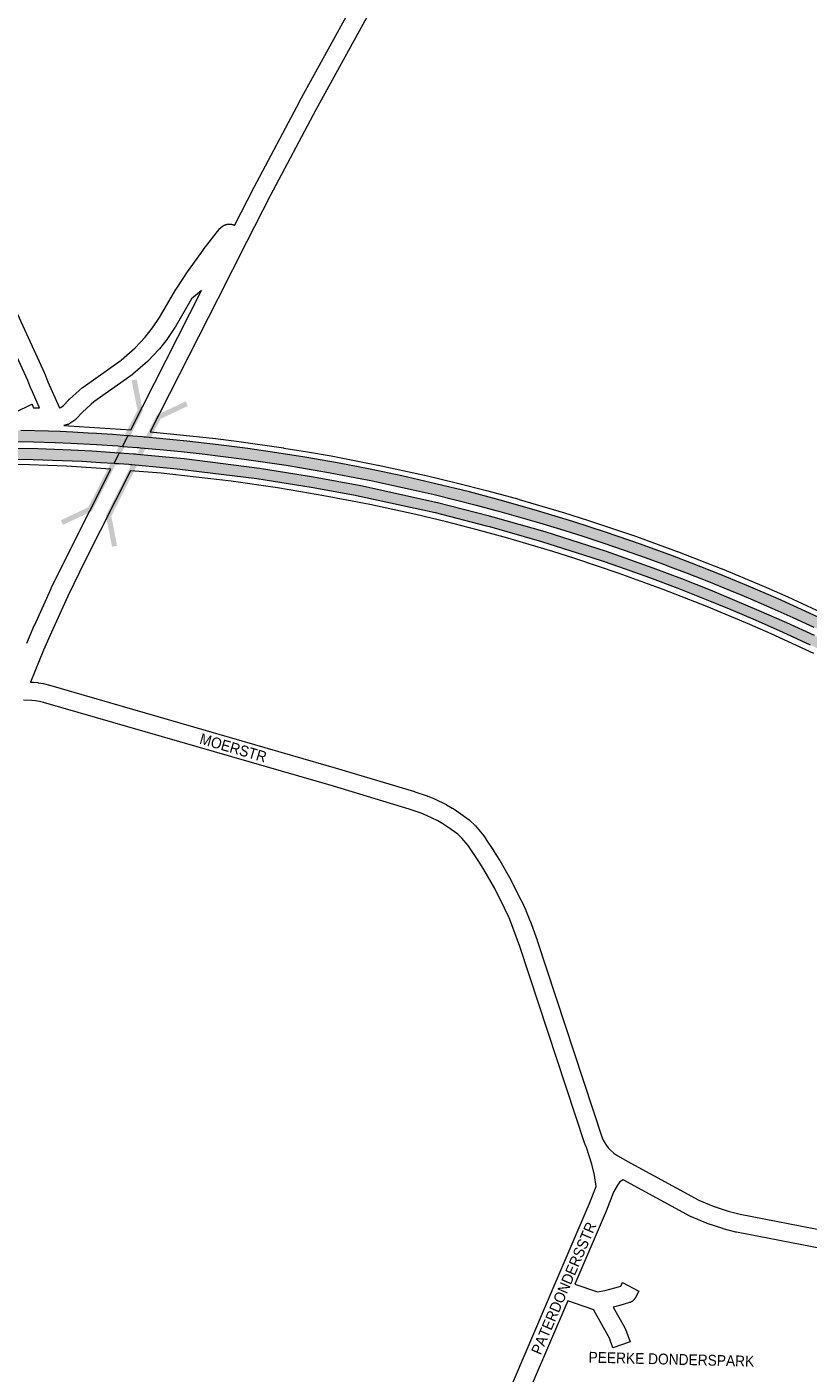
# Paper-space layout 'Layout1' of a CAD drawing. Header units: metres. Extents: x 123097 to 144122, y 392739 to 407589.
# Tile 418 of 510: x 134132 to 134688, y 400514 to 401472. Entities that reach past the tile are written whole.
import ezdxf
from ezdxf.enums import TextEntityAlignment as Align

# ---------------------------------------------------------------- set-up
doc = ezdxf.new("R2010")
doc.units = ezdxf.units.M
doc.header["$MEASUREMENT"] = 0
for name, color, linetype, lineweight in [('gs-anno-wegen algemeen tekst', 7, 'Continuous', 0), ('gs-knt-hoofdweg', 7, 'Continuous', 0), ('gs-knt-wegen algemeen', 7, 'Continuous', 0), ('gs-symb-viaduct', 7, 'Continuous', 0), ('ir-ARC-asfalt-hoofdwegen-te inspecteren', 5, 'Continuous', 0)]:
    doc.layers.add(name, color=color, linetype=linetype, lineweight=lineweight)
doc.styles.add('Style-Arial', font='arial.ttf')

# ---------------------------------------------------------------- blocks, each defined once
blk = doc.blocks.new('gg0-viaduct_6')
at = {"layer": 'gs-symb-viaduct', "linetype": 'Continuous'}
blk.add_hatch(color=7, dxfattribs=at).paths.add_polyline_path([(-55.76, -16.89), (-58, -14), (-40, 0), (40, 0), (58, -14), (55.76, -16.89), (38.75, -3.66), (-38.75, -3.66)])

psp = doc.layouts.get("Layout1")

# ---------------------------------------------------------------- hatches: boundary and pattern name
at = {"layer": 'ir-ARC-asfalt-hoofdwegen-te inspecteren', "linetype": 'Continuous', "lineweight": 13}
for points in [[(134156.177, 401183.819), (134147.89, 401184.118), (134128.223, 401184.699), (134111.762, 401184.847), (134093.279, 401184.628), (134070.587, 401183.716), (134051.531, 401182.705), (134030.696, 401181.025), (134026.745, 401180.662), (134005.287, 401178.313), (133983.983, 401175.587), (133963.143, 401172.301), (133941.47, 401168.396), (133919.965, 401164.001), (133898.489, 401159.099), (133876.755, 401153.5), (133846.839, 401144.85), (133840.94, 401143.008), (133819.379, 401136.048), (133804.954, 401130.974), (133785.429, 401123.646), (133765.69, 401115.759), (133745.475, 401107.108), (133725.036, 401097.974), (133715.516, 401093.779), (133718.908, 401086.128), (133719.099, 401085.74), (133728.935, 401090.907), (133738.611, 401095.396), (133753.453, 401102.047), (133768.369, 401108.388), (133783.635, 401114.486), (133795.785, 401119.224), (133807.72, 401123.597), (133818.576, 401127.42), (133833.62, 401132.491), (133848.594, 401137.166), (133863.668, 401141.731), (133878.686, 401145.85), (133893.656, 401149.793), (133908.679, 401153.423), (133923.633, 401156.734), (133938.691, 401159.841), (133949.02, 401161.877), (133953.643, 401162.725), (133968.728, 401165.088), (133985.473, 401167.838), (133998.781, 401169.625), (134013.783, 401171.406), (134028.899, 401172.974), (134043.668, 401174.228), (134058.769, 401175.314), (134073.66, 401176.068), (134088.719, 401176.606), (134103.723, 401176.891), (134119.804, 401176.912), (134137.108, 401176.608), (134152.482, 401176.093), (134163.64, 401175.62), (134182.043, 401174.616), (134197.068, 401173.616), (134200.515, 401173.348), (134204.385, 401180.918), (134193.461, 401181.724), (134182.04, 401182.47), (134176.153, 401182.826), (134165.05, 401183.498)], [(134057.065, 401162.39), (134063.512, 401162.822), (134070.787, 401163.234), (134077.856, 401163.569), (134084.928, 401163.833), (134091.892, 401164.011), (134098.857, 401164.124), (134112.701, 401164.198), (134122.944, 401164.181), (134136.905, 401163.989), (134171.446, 401162.717), (134184.944, 401161.972), (134194.473, 401161.298), (134198.059, 401168.547), (134178.659, 401169.886), (134163.847, 401170.733), (134140.343, 401171.64), (134121.219, 401171.924), (134113.971, 401171.972), (134106.723, 401171.956), (134098.137, 401171.828), (134089.553, 401171.626), (134081.828, 401171.387), (134074.105, 401171.086), (134066.33, 401170.727), (134058.558, 401170.298), (134051.554, 401169.823), (134044.555, 401169.281), (134030.021, 401168.013), (134014.957, 401166.508), (134007.559, 401165.701), (134000, 401164.711), (133997.018, 401164.341), (133985.919, 401162.786), (133979.066, 401161.765), (133972.22, 401160.694), (133950.903, 401157.032), (133943.825, 401155.744), (133936.677, 401154.321), (133922.543, 401151.333), (133915.556, 401149.78), (133908.233, 401148.071), (133900.924, 401146.307), (133874.87, 401139.814), (133853.188, 401133.368), (133834.463, 401127.337), (133822.552, 401123.319), (133815.73, 401120.851), (133817.113, 401113.24), (133831.994, 401118.44), (133840.792, 401121.345), (133847.463, 401123.47), (133855.195, 401125.854), (133862.946, 401128.175), (133869.905, 401130.199), (133876.883, 401132.159), (133883.958, 401134.061), (133898.571, 401137.851), (133906.113, 401139.725), (133913.778, 401141.493), (133928.785, 401144.763), (133936.123, 401146.283), (133943.458, 401147.736), (133958.863, 401150.61), (133966.936, 401152.011), (133974.985, 401153.274), (133997.607, 401156.575), (134000, 401156.869), (134007.801, 401157.888), (134014.696, 401158.666), (134029.046, 401160.155), (134035.553, 401160.761), (134035.667, 401160.771), (134042.065, 401161.316), (134049.151, 401161.86)], [(134201.521, 401173.27), (134203.975, 401173.079), (134210.959, 401172.537), (134212.163, 401172.443), (134212.202, 401172.44), (134213.256, 401172.349), (134227.09, 401171.152), (134242.134, 401169.666), (134257.178, 401167.976), (134272.168, 401166.205), (134287.096, 401164.292), (134302.016, 401162.154), (134317.075, 401159.862), (134332.121, 401157.391), (134347.163, 401154.739), (134362.117, 401151.955), (134377.264, 401148.96), (134392.175, 401145.841), (134407.271, 401142.512), (134422.212, 401139.045), (134437.225, 401135.371), (134452.278, 401131.5), (134466.247, 401127.757), (134467.365, 401127.458), (134482.267, 401123.27), (134497.32, 401118.869), (134512.344, 401114.349), (134527.399, 401109.6), (134542.373, 401104.683), (134557.441, 401099.562), (134572.431, 401094.255), (134587.472, 401088.735), (134588.451, 401088.362), (134602.474, 401083.103), (134617.48, 401077.192), (134632.489, 401071.103), (134641.231, 401067.44), (134647.51, 401064.776), (134662.614, 401058.257), (134677.663, 401051.528), (134692.656, 401044.606), (134707.886, 401037.327), (134723.083, 401029.88), (134738.048, 401022.297), (134753.247, 401014.354), (134755.741, 401013.018), (134759.938, 401019.66), (134750.056, 401024.92), (134731.019, 401034.621), (134708.84, 401045.608), (134686.475, 401056.069), (134667.178, 401064.836), (134646.146, 401073.935), (134626.48, 401082.054), (134605.442, 401090.347), (134591.869, 401095.514), (134569.222, 401103.78), (134545.096, 401112.069), (134521.006, 401119.871), (134495.904, 401127.483), (134470.173, 401134.859), (134469.211, 401135.113), (134447.387, 401140.88), (134423.554, 401146.771), (134399.358, 401152.277), (134376.703, 401157.095), (134353.625, 401161.577), (134330.351, 401165.641), (134310.387, 401168.834), (134289.623, 401171.851), (134268.79, 401174.48), (134246.365, 401177.06), (134217.065, 401179.865), (134216.008, 401179.953), (134214.739, 401180.058), (134207.782, 401180.636), (134205.36, 401180.837), (134204.385, 401180.918), (134200.515, 401173.348)], [(134197.917, 401161.055), (134204.939, 401160.559), (134206.14, 401160.474), (134207.202, 401160.398), (134239.359, 401157.471), (134296.094, 401150.559), (134334.839, 401144.393), (134364.844, 401138.82), (134422.972, 401126.182), (134459.314, 401116.903), (134461.61, 401116.245), (134498.703, 401105.622), (134534.47, 401094.226), (134542.61, 401091.632), (134554.259, 401087.523), (134575.58, 401080.003), (134595.763, 401072.371), (134615.846, 401064.482), (134633.379, 401057.331), (134650.8, 401049.911), (134670.37, 401041.177), (134689.832, 401032.206), (134717.38, 401018.925), (134749.004, 401002.446), (134752.968, 401008.603), (134720.659, 401025.444), (134693.081, 401038.849), (134673.404, 401047.721), (134653.627, 401056.366), (134636.345, 401063.793), (134618.968, 401070.996), (134598.675, 401079.014), (134578.274, 401086.754), (134544.961, 401098.507), (134501.266, 401112.454), (134464.321, 401122.975), (134461.819, 401123.688), (134424.794, 401133.184), (134370.151, 401145.227), (134336.322, 401151.509), (134297.881, 401157.653), (134244.464, 401164.375), (134210.746, 401167.659), (134209.813, 401167.724), (134208.584, 401167.81), (134201.568, 401168.301), (134199.089, 401168.475), (134198.059, 401168.547), (134194.473, 401161.298), (134195.416, 401161.232)]]:
    psp.add_hatch(color=5, dxfattribs=at).paths.add_polyline_path(points, flags=0)

# ---------------------------------------------------------------- linework, layer by layer
at = {"layer": 'gs-knt-hoofdweg', "color": 7, "linetype": 'Continuous', "flags": 128}
for points in [[(134158.826, 401188.123), (134162.09, 401187.97), (134162.252, 401187.961), (134206.353, 401184.999)], [(134220.249, 401183.618), (134222.53, 401183.363), (134234.488, 401182.364), (134234.676, 401182.346), (134264.528, 401179.141), (134264.67, 401179.125), (134281.559, 401177.006), (134281.701, 401176.987), (134315.172, 401172.179), (134315.313, 401172.157), (134332.078, 401169.443), (134332.173, 401169.427), (134348.905, 401166.512), (134349.041, 401166.487), (134349.045, 401166.486), (134349.049, 401166.485)], [(134349.049, 401166.485), (134382.287, 401160.082), (134382.474, 401160.044), (134415.554, 401152.851), (134415.636, 401152.833), (134438.07, 401147.503), (134460.408, 401141.783), (134482.644, 401135.675), (134482.732, 401135.649), (134515.035, 401126.07), (134515.173, 401126.028), (134531.344, 401120.915), (134531.48, 401120.871), (134563.454, 401110.128), (134563.635, 401110.065), (134595.38, 401098.547), (134595.559, 401098.479), (134627.018, 401086.207), (134627.196, 401086.136), (134658.318, 401073.129), (134658.449, 401073.072), (134673.979, 401066.253), (134674.11, 401066.194), (134704.746, 401052.079)], [(134192.186, 401157.03), (134160.529, 401159.157), (134147.422, 401159.77), (134134.317, 401160.185), (134107.975, 401160.422)], [(134692.499, 401026.089), (134662.256, 401040.022), (134647.068, 401046.692), (134616.346, 401059.532), (134585.348, 401071.624), (134554.069, 401082.973), (134522.506, 401093.578), (134506.689, 401098.579), (134474.718, 401108.059), (134453.009, 401114.022), (134431.2, 401119.606), (134409.297, 401124.81), (134376.61, 401131.918), (134343.792, 401138.24), (134327.365, 401141.102), (134310.904, 401143.767), (134277.799, 401148.522), (134261.277, 401150.595), (134228.04, 401154.164), (134206.268, 401156.018)]]:
    psp.add_lwpolyline(points, dxfattribs=at)
at = {"layer": 'gs-knt-wegen algemeen', "color": 7, "linetype": 'Continuous', "flags": 128}
for points in [[(134478.929, 401652.001), (134472.205, 401646.435), (134466.145, 401640.292), (134463.423, 401637.145), (134458.189, 401630.228), (134453.599, 401622.917), (134450.385, 401616.785), (134450.322, 401616.668), (134338.098, 401412.855), (134305.678, 401351.65), (134288.982, 401318.962), (134268.26, 401278.397), (134220.249, 401183.618)], [(134112.552, 401295.947), (134144.951, 401225.381), (134145.026, 401225.211), (134145.096, 401225.04), (134147.322, 401219.359), (134155.639, 401200.758), (134156.521, 401201.02), (134158.592, 401202.413), (134162.239, 401206.49), (134162.399, 401206.663), (134162.565, 401206.829), (134162.737, 401206.989), (134169.558, 401213.127), (134169.778, 401213.316), (134172.013, 401215.153), (134172.194, 401215.296), (134172.379, 401215.432), (134199.567, 401234.733), (134209.493, 401243.421), (134216.74, 401251.061), (134221.884, 401257.552), (134226.729, 401264.959), (134238.568, 401284.981), (134238.733, 401285.245), (134247.206, 401298.13), (134247.348, 401298.337), (134257.817, 401312.994), (134257.911, 401313.123), (134258.009, 401313.25), (134269.868, 401328.234), (134269.918, 401328.296), (134269.968, 401328.357), (134270.018, 401328.418), (134270.069, 401328.478), (134270.121, 401328.538), (134270.173, 401328.598), (134270.226, 401328.657), (134270.278, 401328.714), (134270.332, 401328.773), (134270.387, 401328.83), (134270.442, 401328.887), (134270.497, 401328.943), (134270.553, 401328.999), (134270.609, 401329.054), (134270.666, 401329.109), (134270.723, 401329.163), (134270.781, 401329.217), (134270.84, 401329.27), (134270.899, 401329.323), (134270.958, 401329.375), (134271.018, 401329.427), (134271.078, 401329.478), (134271.139, 401329.528), (134271.2, 401329.578), (134271.262, 401329.627), (134271.324, 401329.676), (134271.387, 401329.724), (134271.449, 401329.771), (134271.513, 401329.818), (134271.577, 401329.865), (134271.642, 401329.911), (134271.706, 401329.956), (134271.771, 401330), (134271.837, 401330.044), (134271.903, 401330.088), (134271.969, 401330.13), (134272.036, 401330.172), (134272.103, 401330.214), (134272.171, 401330.255), (134272.239, 401330.295), (134272.307, 401330.335), (134272.376, 401330.374), (134272.445, 401330.412), (134272.514, 401330.45), (134272.584, 401330.487), (134272.654, 401330.523), (134272.725, 401330.559), (134272.795, 401330.594), (134272.866, 401330.628), (134272.938, 401330.662), (134273.01, 401330.695), (134273.081, 401330.728), (134273.154, 401330.76), (134273.227, 401330.791), (134273.3, 401330.821), (134273.372, 401330.851), (134273.446, 401330.88), (134273.52, 401330.908), (134273.594, 401330.936), (134273.668, 401330.963), (134273.742, 401330.989), (134273.817, 401331.015), (134273.892, 401331.04), (134273.967, 401331.064), (134274.042, 401331.088), (134274.118, 401331.111), (134274.194, 401331.133), (134274.27, 401331.154), (134274.346, 401331.175), (134274.423, 401331.195), (134274.5, 401331.214), (134274.576, 401331.233), (134274.653, 401331.251), (134274.73, 401331.268), (134274.808, 401331.284), (134274.884, 401331.3), (134274.962, 401331.315), (134275.04, 401331.329), (134275.118, 401331.343), (134275.195, 401331.356), (134275.274, 401331.368), (134275.352, 401331.379), (134275.43, 401331.39), (134275.508, 401331.4), (134275.587, 401331.409), (134275.665, 401331.418), (134275.744, 401331.425), (134275.822, 401331.432), (134275.901, 401331.439), (134275.98, 401331.444), (134276.059, 401331.449), (134276.138, 401331.453), (134276.217, 401331.456), (134276.296, 401331.459), (134276.375, 401331.461), (134276.453, 401331.462), (134276.532, 401331.463), (134276.612, 401331.462), (134276.691, 401331.461), (134276.769, 401331.46), (134276.848, 401331.457), (134276.927, 401331.454), (134277.007, 401331.45), (134277.085, 401331.445), (134277.164, 401331.44), (134277.243, 401331.434), (134277.322, 401331.427), (134277.4, 401331.419), (134277.478, 401331.411), (134277.557, 401331.402), (134277.636, 401331.392), (134277.713, 401331.382), (134277.792, 401331.37), (134277.87, 401331.358), (134277.948, 401331.345), (134278.025, 401331.332), (134278.103, 401331.318), (134278.181, 401331.303), (134278.259, 401331.287), (134278.335, 401331.271), (134278.413, 401331.254), (134278.49, 401331.236), (134278.567, 401331.218), (134278.643, 401331.199), (134278.719, 401331.179), (134278.796, 401331.158), (134278.872, 401331.137), (134278.947, 401331.115), (134279.203, 401331.034), (134279.455, 401330.942), (134279.703, 401330.84), (134279.947, 401330.728), (134280.287, 401330.563), (134294.106, 401357.615), (134294.15, 401357.701), (134326.617, 401418.996), (134326.667, 401419.089), (134438.884, 401622.89)], [(134206.353, 401184.999), (134256.637, 401284.265), (134249.696, 401278.22), (134237.862, 401258.206), (134237.706, 401257.956), (134232.618, 401250.176), (134232.45, 401249.932), (134232.272, 401249.696), (134226.764, 401242.747), (134226.579, 401242.525), (134226.385, 401242.311), (134218.731, 401234.242), (134218.518, 401234.028), (134218.296, 401233.824), (134207.894, 401224.718), (134207.725, 401224.575), (134207.552, 401224.438), (134207.374, 401224.308), (134180.103, 401204.949), (134178.158, 401203.35), (134171.708, 401197.547), (134167.753, 401193.126), (134167.569, 401192.928), (134167.377, 401192.738), (134167.177, 401192.557), (134166.969, 401192.384), (134166.755, 401192.219), (134166.534, 401192.064), (134162.961, 401189.661), (134162.724, 401189.509), (134162.48, 401189.367), (134162.23, 401189.236), (134161.975, 401189.115), (134161.715, 401189.006), (134161.45, 401188.909), (134161.181, 401188.822), (134158.826, 401188.123)], [(134132.357, 401033.362), (134137.932, 401046.358), (134137.988, 401046.485), (134149.687, 401072.236), (134149.766, 401072.402), (134162.189, 401097.811), (134162.23, 401097.894), (134192.186, 401157.03)], [(134206.268, 401156.018), (134173.865, 401092.051), (134161.503, 401066.766), (134149.871, 401041.162), (134144.344, 401028.28), (134135.099, 401005.692)], [(134135.099, 401005.692), (134136.518, 401005.664), (134136.818, 401005.651), (134137.118, 401005.624), (134140.343, 401005.26), (134140.542, 401005.234), (134140.74, 401005.203), (134143.936, 401004.641), (134144.134, 401004.603), (134144.329, 401004.559), (134147.485, 401003.801), (134147.774, 401003.725)], [(134147.774, 401003.725), (134354.218, 400943.995), (134354.28, 400943.977), (134408.397, 400927.741), (134408.622, 400927.669), (134417.395, 400924.685), (134417.593, 400924.614), (134417.788, 400924.537), (134422.071, 400922.764), (134422.264, 400922.68), (134422.454, 400922.59), (134430.768, 400918.499), (134430.956, 400918.403), (134431.14, 400918.301), (134435.157, 400915.99), (134435.398, 400915.844), (134439.311, 400913.362), (134439.487, 400913.247), (134439.659, 400913.126), (134447.147, 400907.666), (134447.38, 400907.488), (134447.605, 400907.299), (134447.822, 400907.101), (134451.199, 400903.857), (134451.358, 400903.699), (134451.511, 400903.536), (134451.658, 400903.368), (134456.52, 400897.622), (134456.684, 400897.422), (134456.839, 400897.214), (134459.035, 400894.156), (134459.173, 400893.956), (134464.535, 400885.868), (134464.634, 400885.714), (134468.814, 400879.006), (134468.941, 400878.794), (134476.784, 400865.074), (134476.864, 400864.93), (134476.94, 400864.783), (134484.078, 400850.683), (134484.185, 400850.461), (134487.485, 400843.28), (134487.585, 400843.051), (134490.49, 400836.031), (134490.588, 400835.782), (134495.658, 400821.943), (134495.729, 400821.738), (134541.886, 400681.426), (134542.593, 400679.753), (134544.913, 400676.033), (134546.154, 400674.429), (134547.509, 400672.931), (134550.289, 400670.432), (134551.821, 400669.317), (134559.636, 400664.904), (134610.753, 400637.046), (134620.979, 400632.853), (134631.617, 400629.324), (134640.107, 400627.075), (134701.072, 400615.199)], [(134537.706, 400646.851), (134536.502, 400654.797), (134534.444, 400662.607), (134530.681, 400674.491), (134529.788, 400676.607), (134529.689, 400676.854), (134529.601, 400677.105), (134483.395, 400817.567), (134478.408, 400831.177), (134475.603, 400837.957), (134472.406, 400844.913), (134465.398, 400858.755), (134457.699, 400872.225), (134453.632, 400878.75), (134448.388, 400886.661), (134446.414, 400889.409), (134441.937, 400894.7), (134439.12, 400897.406), (134432.159, 400902.48), (134428.543, 400904.774), (134424.83, 400906.91), (134416.895, 400910.815), (134413.002, 400912.427), (134404.542, 400915.305), (134350.569, 400931.497), (134144.299, 400991.176), (134141.484, 400991.852), (134138.683, 400992.345), (134135.957, 400992.652), (134130.115, 400992.768)], [(134409.221, 400387.772), (134417.772, 400404.415), (134417.91, 400404.671), (134418.06, 400404.92), (134431.71, 400426.496), (134466.502, 400483.309), (134470.881, 400491.313), (134479.4, 400510.059), (134507.805, 400576.105), (134532.745, 400634.21), (134537.706, 400646.851)], [(134698.705, 400602.395), (134637.405, 400614.337), (134637.194, 400614.382), (134636.984, 400614.434), (134628.09, 400616.789), (134627.898, 400616.843), (134627.707, 400616.903), (134616.666, 400620.566), (134616.455, 400620.64), (134616.246, 400620.722), (134605.482, 400625.136), (134605.263, 400625.23), (134605.048, 400625.333), (134604.837, 400625.443), (134556.724, 400651.663), (134554.498, 400650.065), (134552.894, 400647.866), (134550.294, 400643.287), (134550.067, 400642.888)], [(134550.065, 400642.884), (134544.828, 400629.358), (134544.75, 400629.168), (134522.543, 400577.432)], [(134550.067, 400642.888), (134550.065, 400642.884)], [(134550.067, 400642.888), (134550.065, 400642.884)], [(134517.388, 400565.434), (134491.334, 400504.854), (134491.281, 400504.733), (134482.635, 400485.707), (134482.531, 400485.489), (134482.419, 400485.275), (134477.848, 400476.92), (134477.689, 400476.645), (134442.789, 400419.656), (134442.739, 400419.576), (134429.219, 400398.206), (134424.086, 400388.216)]]:
    psp.add_lwpolyline(points, dxfattribs=at)
for points in [[(134124.271, 401197.781), (134136.069, 401203.241, -0.3845695), (134136.082, 401203.237), (134137.234, 401200.746), (134141.427, 401200.646), (134135.373, 401214.185), (134135.255, 401214.467), (134133.041, 401220.117), (134100.684, 401290.592)], [(134522.543, 400577.432), (134538.606, 400571.968), (134543.854, 400572.928), (134550.961, 400574.726), (134555.108, 400575.974), (134556.447, 400578.455, -0.370117), (134556.459, 400578.458), (134567.902, 400572.287, -0.370116), (134567.906, 400572.275)], [(134567.906, 400572.275), (134565.291, 400567.425), (134565.133, 400567.148), (134564.961, 400566.879), (134564.777, 400566.619), (134564.579, 400566.368), (134564.37, 400566.127), (134564.15, 400565.897), (134563.918, 400565.678), (134563.676, 400565.47), (134563.424, 400565.275), (134563.163, 400565.092), (134562.893, 400564.922), (134562.615, 400564.766), (134562.33, 400564.623), (134562.038, 400564.494), (134561.74, 400564.38), (134561.437, 400564.281), (134554.574, 400562.216), (134554.295, 400562.139), (134549.729, 400560.984), (134557.706, 400546.779), (134557.831, 400546.545), (134557.947, 400546.306), (134558.999, 400544.013), (134559.108, 400543.76), (134559.207, 400543.503), (134561.778, 400536.36, -0.3866132), (134561.772, 400536.348), (134549.54, 400531.945, -0.3866146), (134549.528, 400531.951), (134547.05, 400538.834), (134546.224, 400540.635), (134535.94, 400558.948), (134535.314, 400559.335), (134517.388, 400565.434)]]:
    psp.add_lwpolyline(points, format="xyb", dxfattribs=at)
at = {"layer": 'ir-ARC-asfalt-hoofdwegen-te inspecteren', "color": 5, "linetype": 'Continuous', "lineweight": 13}
for points in [[(134119.804, 401176.912), (134137.108, 401176.608), (134152.482, 401176.093), (134163.64, 401175.62), (134182.043, 401174.616), (134197.068, 401173.616), (134200.515, 401173.348), (134204.385, 401180.918), (134193.461, 401181.724), (134182.04, 401182.47), (134176.153, 401182.826), (134165.05, 401183.498), (134156.177, 401183.819), (134147.89, 401184.118), (134128.223, 401184.699)], [(134708.84, 401045.608), (134686.475, 401056.069), (134667.178, 401064.836), (134646.146, 401073.935), (134626.48, 401082.054), (134605.442, 401090.347), (134591.869, 401095.514), (134569.222, 401103.78), (134545.096, 401112.069), (134521.006, 401119.871), (134495.904, 401127.483), (134470.173, 401134.859), (134469.211, 401135.113), (134447.387, 401140.88), (134423.554, 401146.771), (134399.358, 401152.277), (134376.703, 401157.095), (134353.625, 401161.577), (134330.351, 401165.641), (134310.387, 401168.834), (134289.623, 401171.851), (134268.79, 401174.48), (134246.365, 401177.06), (134217.065, 401179.865), (134216.008, 401179.953), (134214.739, 401180.058), (134207.782, 401180.636), (134205.36, 401180.837), (134204.385, 401180.918), (134200.515, 401173.348), (134201.521, 401173.27), (134203.975, 401173.079), (134210.959, 401172.537), (134212.163, 401172.443), (134212.202, 401172.44), (134213.256, 401172.349), (134227.09, 401171.152), (134242.134, 401169.666), (134257.178, 401167.976), (134272.168, 401166.205), (134287.096, 401164.292), (134302.016, 401162.154), (134317.075, 401159.862), (134332.121, 401157.391), (134347.163, 401154.739), (134362.117, 401151.955), (134377.264, 401148.96), (134392.175, 401145.841), (134407.271, 401142.512), (134422.212, 401139.045), (134437.225, 401135.371), (134452.278, 401131.5), (134466.247, 401127.757), (134467.365, 401127.458), (134482.267, 401123.27), (134497.32, 401118.869), (134512.344, 401114.349), (134527.399, 401109.6), (134542.373, 401104.683), (134557.441, 401099.562), (134572.431, 401094.255), (134587.472, 401088.735), (134588.451, 401088.362), (134602.474, 401083.103), (134617.48, 401077.192), (134632.489, 401071.103), (134641.231, 401067.44), (134647.51, 401064.776), (134662.614, 401058.257), (134677.663, 401051.528), (134692.656, 401044.606)], [(134693.081, 401038.849), (134673.404, 401047.721), (134653.627, 401056.366), (134636.345, 401063.793), (134618.968, 401070.996), (134598.675, 401079.014), (134578.274, 401086.754), (134544.961, 401098.507), (134501.266, 401112.454), (134464.321, 401122.975), (134461.819, 401123.688), (134424.794, 401133.184), (134370.151, 401145.227), (134336.322, 401151.509), (134297.881, 401157.653), (134244.464, 401164.375), (134210.746, 401167.659), (134209.813, 401167.724), (134208.584, 401167.81), (134201.568, 401168.301), (134199.089, 401168.475), (134198.059, 401168.547), (134194.473, 401161.298), (134195.416, 401161.232), (134197.917, 401161.055), (134204.939, 401160.559), (134206.14, 401160.474), (134207.202, 401160.398), (134239.359, 401157.471), (134296.094, 401150.559), (134334.839, 401144.393), (134364.844, 401138.82), (134422.972, 401126.182), (134459.314, 401116.903), (134461.61, 401116.245), (134498.703, 401105.622), (134534.47, 401094.226), (134542.61, 401091.632), (134554.259, 401087.523), (134575.58, 401080.003), (134595.763, 401072.371), (134615.846, 401064.482), (134633.379, 401057.331), (134650.8, 401049.911), (134670.37, 401041.177), (134689.832, 401032.206)]]:
    psp.add_lwpolyline(points, dxfattribs=at)
at = {"layer": 'ir-ARC-asfalt-hoofdwegen-te inspecteren', "color": 5, "linetype": 'Continuous', "lineweight": 13, "flags": 128}
psp.add_lwpolyline([(134122.944, 401164.181), (134136.905, 401163.989), (134171.446, 401162.717), (134184.944, 401161.972), (134194.473, 401161.298), (134198.059, 401168.547), (134178.659, 401169.886), (134163.847, 401170.733), (134140.343, 401171.64), (134121.219, 401171.924)], dxfattribs=at)

# ---------------------------------------------------------------- block references
at = {"layer": 'gs-symb-viaduct', "color": 7, "linetype": 'Continuous'}
for p, rotation in [((134196.864, 401162.902), 243.1351043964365), ((134206.758, 401159.936), 63.13510439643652)]:
    psp.add_blockref('gg0-viaduct_6', p, dxfattribs=dict(at, rotation=rotation))

# ---------------------------------------------------------------- texts
at = {"layer": 'gs-anno-wegen algemeen tekst', "color": 7, "style": 'Style-Arial', "width": 0.909091}
for s, rotation, p in [('MOERSTR', 343.863628, (134279.327, 400958.885)), ('PATERDONDERSSTR', 66.780342, (134514.529, 400574.456))]:
    psp.add_text(s, height=7.7, rotation=rotation, dxfattribs=at).set_placement(p, align=Align.MIDDLE_CENTER)
at = {"layer": 'gs-anno-wegen algemeen tekst', "color": 7, "linetype": 'Continuous', "style": 'Style-Arial', "width": 0.909091}
psp.add_text('PEERKE DONDERSPARK', height=7.7, rotation=358.581289, dxfattribs=at).set_placement((134591.172, 400523.938), align=Align.MIDDLE_CENTER)

doc.saveas('drawing.dxf')
